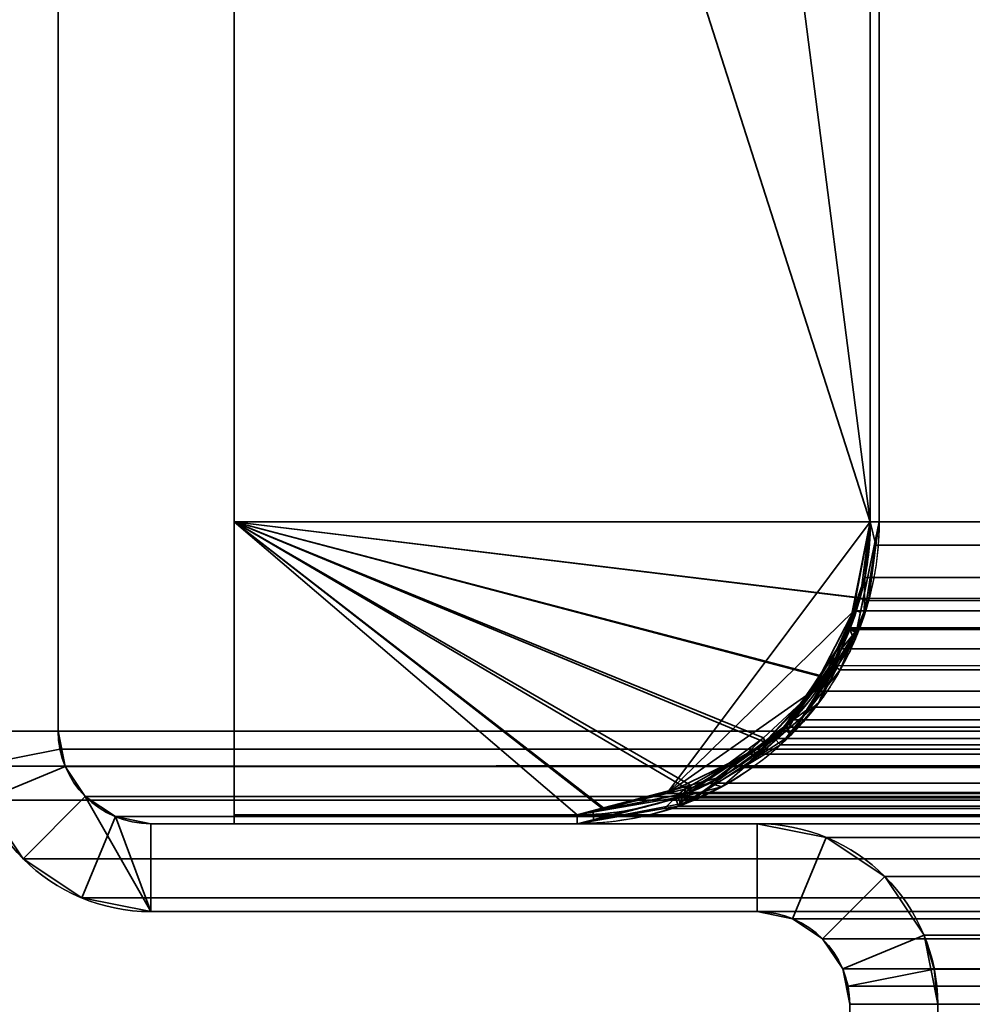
# Model space of a CAD drawing. Header units: millimetres. Extents: x -508 to 6708, y -115 to 193.
# Tile 467 of 656: x 1136 to 1153, y 47 to 64. Entities that reach past the tile are written whole.
import ezdxf

# ---------------------------------------------------------------- set-up
doc = ezdxf.new("R2010")
doc.units = ezdxf.units.MM
doc.layers.add('151', color=7, linetype='Continuous', true_color=0xffffff)

# ---------------------------------------------------------------- blocks, each defined once
blk = doc.blocks.new('UG_SURFACE_002')
at = {"layer": '151', "color": 252, "linetype": 'Continuous', "lineweight": 35}
for points in [[(2057.5, -10, 2215.25), (2057.5, 174.4, 2215.25), (942.5, 174.4, 2215.25), (942.5, -10, 2215.25)], [(1092.5, -10, 2065.25), (1092.5, 174.4, 2065.25), (1907.5, 174.4, 2065.25), (1907.5, -10, 2065.25)]]:
    blk.add_3dface(points, dxfattribs=at)
blk = doc.blocks.new('UG_SURFACE_146')
at = {"layer": '151', "color": 252, "linetype": 'Continuous', "lineweight": 35}
for points in [[(1135.5, 76.92, 2021.75), (1135.5, 51.58, 2021.75), (1137, 51.58, 2020.25), (1137, 76.92, 2020.25)], [(1137, 76.92, -7.75), (1137, 51.58, -7.75), (1135.5, 51.58, -7.75), (1135.5, 76.92, -7.75)], [(1137, 51.58, 2020.25), (1137, 51.58, -7.75), (1137, 76.92, -7.75), (1137, 76.92, 2020.25)], [(1135.5, 51.58, 2021.75), (1135.559, 50.979, 2021.691), (1137.03, 51.272, 2020.22), (1137, 51.58, 2020.25)], [(1137, 51.58, -7.75), (1137.12, 50.975, -7.75), (1135.734, 50.401, -7.75), (1135.5, 51.58, -7.75)], [(1137, 51.58, -7.75), (1137.03, 51.272, 2020.22), (1137.12, 50.975, 2020.13)], [(1137, 51.58, -7.75), (1137, 51.58, 2020.25), (1137.03, 51.272, 2020.22)], [(1137.12, 50.975, 2020.13), (1137.12, 50.975, -7.75), (1137, 51.58, -7.75)], [(1135.559, 50.979, 2021.691), (1135.734, 50.401, 2021.516), (1137.12, 50.975, 2020.13), (1137.03, 51.272, 2020.22)], [(1135.734, 50.401, 2021.516), (1136.402, 49.402, 2020.848), (1137.463, 50.463, 2019.787), (1137.12, 50.975, 2020.13)], [(1136.402, 49.402, -7.75), (1135.734, 50.401, -7.75), (1137.12, 50.975, -7.75), (1137.463, 50.463, -7.75)], [(1137.463, 50.463, 2019.787), (1137.463, 50.463, -7.75), (1137.12, 50.975, -7.75), (1137.12, 50.975, 2020.13)], [(1135.734, 50.401, 2021.516), (1135.734, 50.401, -7.75), (1136.402, 49.402, -7.75), (1136.402, 49.402, 2020.848)], [(1137.975, 50.12, 2019.275), (1137.463, 50.463, 2019.787), (1136.402, 49.402, 2020.848), (1137.401, 48.734, 2019.849)], [(1137.463, 50.463, -7.75), (1137.975, 50.12, -7.75), (1137.401, 48.734, -7.75), (1136.402, 49.402, -7.75)], [(1137.975, 50.12, 2019.275), (1137.975, 50.12, -7.75), (1137.463, 50.463, -7.75), (1137.463, 50.463, 2019.787)], [(1138.58, 50, 2018.67), (1137.975, 50.12, 2019.275), (1137.401, 48.734, 2019.849), (1138.58, 48.5, 2018.67)], [(1138.58, 48.5, -7.75), (1137.401, 48.734, -7.75), (1137.975, 50.12, -7.75), (1138.58, 50, -7.75)], [(1138.58, 50, 2018.67), (1138.58, 50, -7.75), (1137.975, 50.12, -7.75), (1137.975, 50.12, 2019.275)], [(1148.92, 50, 2008.33), (1148.92, 50, -7.75), (1138.58, 50, -7.75), (1138.58, 50, 2018.67)], [(1138.58, 48.5, 2018.67), (1148.92, 48.5, 2008.33), (1148.92, 50, 2008.33), (1138.58, 50, 2018.67)], [(1148.92, 48.5, -7.75), (1138.58, 48.5, -7.75), (1138.58, 50, -7.75), (1148.92, 50, -7.75)], [(1150.099, 49.766, 2007.151), (1150.099, 49.766, -7.75), (1148.92, 50, -7.75), (1148.92, 50, 2008.33)], [(1148.92, 48.5, 2008.33), (1149.525, 48.38, 2007.725), (1150.099, 49.766, 2007.151), (1148.92, 50, 2008.33)], [(1148.92, 50, -7.75), (1150.099, 49.766, -7.75), (1149.525, 48.38, -7.75), (1148.92, 48.5, -7.75)], [(1149.525, 48.38, 2007.725), (1150.037, 48.037, 2007.213), (1151.098, 49.098, 2006.152), (1150.099, 49.766, 2007.151)], [(1150.037, 48.037, -7.75), (1149.525, 48.38, -7.75), (1150.099, 49.766, -7.75), (1151.098, 49.098, -7.75)], [(1151.098, 49.098, 2006.152), (1151.098, 49.098, -7.75), (1150.099, 49.766, -7.75), (1150.099, 49.766, 2007.151)], [(1136.402, 49.402, 2020.848), (1136.402, 49.402, -7.75), (1137.401, 48.734, -7.75), (1137.401, 48.734, 2019.849)], [(1151.766, 48.099, 2005.484), (1151.098, 49.098, 2006.152), (1150.037, 48.037, 2007.213), (1150.38, 47.525, 2006.87)], [(1151.098, 49.098, -7.75), (1151.766, 48.099, -7.75), (1150.38, 47.525, -7.75), (1150.037, 48.037, -7.75)], [(1151.766, 48.099, 2005.484), (1151.766, 48.099, -7.75), (1151.098, 49.098, -7.75), (1151.098, 49.098, 2006.152)], [(1137.401, 48.734, 2019.849), (1137.401, 48.734, -7.75), (1138.58, 48.5, -7.75), (1138.58, 48.5, 2018.67)], [(1148.92, 48.5, 2008.33), (1138.58, 48.5, 2018.67), (1138.58, 48.5, -7.75), (1148.92, 48.5, -7.75)], [(1148.92, 48.5, 2008.33), (1148.92, 48.5, -7.75), (1149.525, 48.38, -7.75), (1149.525, 48.38, 2007.725)], [(1149.525, 48.38, 2007.725), (1149.525, 48.38, -7.75), (1150.037, 48.037, -7.75), (1150.037, 48.037, 2007.213)], [(1150.037, 48.037, 2007.213), (1150.037, 48.037, -7.75), (1150.38, 47.525, -7.75), (1150.38, 47.525, 2006.87)], [(1151.941, 47.521, 2005.309), (1151.766, 48.099, 2005.484), (1150.38, 47.525, 2006.87), (1150.47, 47.228, 2006.78)], [(1150.5, 46.92, -7.75), (1150.38, 47.525, -7.75), (1151.766, 48.099, -7.75), (1152, 46.92, -7.75)], [(1151.766, 48.099, -7.75), (1151.766, 48.099, 2005.484), (1151.941, 47.521, 2005.309)], [(1151.941, 47.521, 2005.309), (1152, 46.92, -7.75), (1151.766, 48.099, -7.75)], [(1150.38, 47.525, -7.75), (1150.5, 46.92, -7.75), (1150.5, 46.92, 2006.75)], [(1150.5, 46.92, 2006.75), (1150.47, 47.228, 2006.78), (1150.38, 47.525, -7.75)], [(1150.47, 47.228, 2006.78), (1150.38, 47.525, 2006.87), (1150.38, 47.525, -7.75)], [(1152, 46.92, 2005.25), (1151.941, 47.521, 2005.309), (1150.47, 47.228, 2006.78), (1150.5, 46.92, 2006.75)], [(1151.941, 47.521, 2005.309), (1152, 46.92, 2005.25), (1152, 46.92, -7.75)], [(1150.5, 6.25, 2006.75), (1150.5, 46.92, 2006.75), (1150.5, 46.92, -7.75), (1150.5, 6.25, -7.75)], [(1150.5, 46.92, 2006.75), (1150.5, 6.25, 2006.75), (1152, 6.25, 2005.25), (1152, 46.92, 2005.25)], [(1152, 46.92, -7.75), (1152, 6.25, -7.75), (1150.5, 6.25, -7.75), (1150.5, 46.92, -7.75)], [(1152, 6.25, 2005.25), (1152, 6.25, -7.75), (1152, 46.92, -7.75), (1152, 46.92, 2005.25)]]:
    blk.add_3dface(points, dxfattribs=at)
blk = doc.blocks.new('UG_SURFACE_147')
at = {"layer": '151', "color": 252, "linetype": 'Continuous', "lineweight": 35}
for points in [[(1135.5, 76.92, 2021.75), (1135.5, 51.58, 2021.75), (1137, 51.58, 2020.25), (1137, 76.92, 2020.25)], [(1137, 76.92, -7.75), (1137, 51.58, -7.75), (1135.5, 51.58, -7.75), (1135.5, 76.92, -7.75)], [(1137, 51.58, 2020.25), (1137, 51.58, -7.75), (1137, 76.92, -7.75), (1137, 76.92, 2020.25)], [(1135.5, 51.58, 2021.75), (1135.559, 50.979, 2021.691), (1137.03, 51.272, 2020.22), (1137, 51.58, 2020.25)], [(1137, 51.58, -7.75), (1137.12, 50.975, -7.75), (1135.734, 50.401, -7.75), (1135.5, 51.58, -7.75)], [(1137, 51.58, -7.75), (1137.03, 51.272, 2020.22), (1137.12, 50.975, 2020.13)], [(1137, 51.58, -7.75), (1137, 51.58, 2020.25), (1137.03, 51.272, 2020.22)], [(1137.12, 50.975, 2020.13), (1137.12, 50.975, -7.75), (1137, 51.58, -7.75)], [(1135.559, 50.979, 2021.691), (1135.734, 50.401, 2021.516), (1137.12, 50.975, 2020.13), (1137.03, 51.272, 2020.22)], [(1135.734, 50.401, 2021.516), (1136.402, 49.402, 2020.848), (1137.463, 50.463, 2019.787), (1137.12, 50.975, 2020.13)], [(1136.402, 49.402, -7.75), (1135.734, 50.401, -7.75), (1137.12, 50.975, -7.75), (1137.463, 50.463, -7.75)], [(1137.463, 50.463, 2019.787), (1137.463, 50.463, -7.75), (1137.12, 50.975, -7.75), (1137.12, 50.975, 2020.13)], [(1135.734, 50.401, 2021.516), (1135.734, 50.401, -7.75), (1136.402, 49.402, -7.75), (1136.402, 49.402, 2020.848)], [(1137.975, 50.12, 2019.275), (1137.463, 50.463, 2019.787), (1136.402, 49.402, 2020.848), (1137.401, 48.734, 2019.849)], [(1137.463, 50.463, -7.75), (1137.975, 50.12, -7.75), (1137.401, 48.734, -7.75), (1136.402, 49.402, -7.75)], [(1137.975, 50.12, 2019.275), (1137.975, 50.12, -7.75), (1137.463, 50.463, -7.75), (1137.463, 50.463, 2019.787)], [(1138.58, 50, 2018.67), (1137.975, 50.12, 2019.275), (1137.401, 48.734, 2019.849), (1138.58, 48.5, 2018.67)], [(1138.58, 48.5, -7.75), (1137.401, 48.734, -7.75), (1137.975, 50.12, -7.75), (1138.58, 50, -7.75)], [(1138.58, 50, 2018.67), (1138.58, 50, -7.75), (1137.975, 50.12, -7.75), (1137.975, 50.12, 2019.275)], [(1148.92, 50, 2008.33), (1148.92, 50, -7.75), (1138.58, 50, -7.75), (1138.58, 50, 2018.67)], [(1138.58, 48.5, 2018.67), (1148.92, 48.5, 2008.33), (1148.92, 50, 2008.33), (1138.58, 50, 2018.67)], [(1148.92, 48.5, -7.75), (1138.58, 48.5, -7.75), (1138.58, 50, -7.75), (1148.92, 50, -7.75)], [(1150.099, 49.766, 2007.151), (1150.099, 49.766, -7.75), (1148.92, 50, -7.75), (1148.92, 50, 2008.33)], [(1148.92, 48.5, 2008.33), (1149.525, 48.38, 2007.725), (1150.099, 49.766, 2007.151), (1148.92, 50, 2008.33)], [(1148.92, 50, -7.75), (1150.099, 49.766, -7.75), (1149.525, 48.38, -7.75), (1148.92, 48.5, -7.75)], [(1149.525, 48.38, 2007.725), (1150.037, 48.037, 2007.213), (1151.098, 49.098, 2006.152), (1150.099, 49.766, 2007.151)], [(1150.037, 48.037, -7.75), (1149.525, 48.38, -7.75), (1150.099, 49.766, -7.75), (1151.098, 49.098, -7.75)], [(1151.098, 49.098, 2006.152), (1151.098, 49.098, -7.75), (1150.099, 49.766, -7.75), (1150.099, 49.766, 2007.151)], [(1136.402, 49.402, 2020.848), (1136.402, 49.402, -7.75), (1137.401, 48.734, -7.75), (1137.401, 48.734, 2019.849)], [(1151.766, 48.099, 2005.484), (1151.098, 49.098, 2006.152), (1150.037, 48.037, 2007.213), (1150.38, 47.525, 2006.87)], [(1151.098, 49.098, -7.75), (1151.766, 48.099, -7.75), (1150.38, 47.525, -7.75), (1150.037, 48.037, -7.75)], [(1151.766, 48.099, 2005.484), (1151.766, 48.099, -7.75), (1151.098, 49.098, -7.75), (1151.098, 49.098, 2006.152)], [(1137.401, 48.734, 2019.849), (1137.401, 48.734, -7.75), (1138.58, 48.5, -7.75), (1138.58, 48.5, 2018.67)], [(1148.92, 48.5, 2008.33), (1138.58, 48.5, 2018.67), (1138.58, 48.5, -7.75), (1148.92, 48.5, -7.75)], [(1148.92, 48.5, 2008.33), (1148.92, 48.5, -7.75), (1149.525, 48.38, -7.75), (1149.525, 48.38, 2007.725)], [(1149.525, 48.38, 2007.725), (1149.525, 48.38, -7.75), (1150.037, 48.037, -7.75), (1150.037, 48.037, 2007.213)], [(1150.037, 48.037, 2007.213), (1150.037, 48.037, -7.75), (1150.38, 47.525, -7.75), (1150.38, 47.525, 2006.87)], [(1151.941, 47.521, 2005.309), (1151.766, 48.099, 2005.484), (1150.38, 47.525, 2006.87), (1150.47, 47.228, 2006.78)], [(1150.5, 46.92, -7.75), (1150.38, 47.525, -7.75), (1151.766, 48.099, -7.75), (1152, 46.92, -7.75)], [(1151.766, 48.099, -7.75), (1151.766, 48.099, 2005.484), (1151.941, 47.521, 2005.309)], [(1151.941, 47.521, 2005.309), (1152, 46.92, -7.75), (1151.766, 48.099, -7.75)], [(1150.38, 47.525, -7.75), (1150.5, 46.92, -7.75), (1150.5, 46.92, 2006.75)], [(1150.5, 46.92, 2006.75), (1150.47, 47.228, 2006.78), (1150.38, 47.525, -7.75)], [(1150.47, 47.228, 2006.78), (1150.38, 47.525, 2006.87), (1150.38, 47.525, -7.75)], [(1152, 46.92, 2005.25), (1151.941, 47.521, 2005.309), (1150.47, 47.228, 2006.78), (1150.5, 46.92, 2006.75)], [(1151.941, 47.521, 2005.309), (1152, 46.92, 2005.25), (1152, 46.92, -7.75)], [(1150.5, 6.25, 2006.75), (1150.5, 46.92, 2006.75), (1150.5, 46.92, -7.75), (1150.5, 6.25, -7.75)], [(1150.5, 46.92, 2006.75), (1150.5, 6.25, 2006.75), (1152, 6.25, 2005.25), (1152, 46.92, 2005.25)], [(1152, 46.92, -7.75), (1152, 6.25, -7.75), (1150.5, 6.25, -7.75), (1150.5, 46.92, -7.75)], [(1152, 6.25, 2005.25), (1152, 6.25, -7.75), (1152, 46.92, -7.75), (1152, 46.92, 2005.25)]]:
    blk.add_3dface(points, dxfattribs=at)
blk = doc.blocks.new('UG_SURFACE_148')
at = {"layer": '151', "color": 252, "linetype": 'Continuous', "lineweight": 35}
for points in [[(1135.5, 51.58, 2021.75), (1864.5, 51.58, 2021.75), (1864.5, 76.92, 2021.75), (1135.5, 76.92, 2021.75)], [(1135.5, 51.58, 2021.75), (1135.5, 76.92, 2021.75), (1137, 76.92, 2020.25), (1137, 51.58, 2020.25)], [(1137, 51.58, 2020.25), (1137, 76.92, 2020.25), (1863, 76.92, 2020.25), (1863, 51.58, 2020.25)], [(1864.5, 51.58, 2021.75), (1135.5, 51.58, 2021.75), (1135.559, 50.979, 2021.691)], [(1137, 51.58, 2020.25), (1137.03, 51.272, 2020.22), (1135.559, 50.979, 2021.691), (1135.5, 51.58, 2021.75)], [(1864.441, 50.979, 2021.691), (1864.5, 51.58, 2021.75), (1135.559, 50.979, 2021.691)], [(1137.03, 51.272, 2020.22), (1137, 51.58, 2020.25), (1863, 51.58, 2020.25)], [(1137.03, 51.272, 2020.22), (1863, 51.58, 2020.25), (1862.97, 51.272, 2020.22)], [(1137.03, 51.272, 2020.22), (1137.12, 50.975, 2020.13), (1135.734, 50.401, 2021.516), (1135.559, 50.979, 2021.691)], [(1862.97, 51.272, 2020.22), (1862.88, 50.975, 2020.13), (1137.12, 50.975, 2020.13), (1137.03, 51.272, 2020.22)], [(1135.559, 50.979, 2021.691), (1135.734, 50.401, 2021.516), (1864.266, 50.401, 2021.516), (1864.441, 50.979, 2021.691)], [(1136.402, 49.402, 2020.848), (1135.734, 50.401, 2021.516), (1137.12, 50.975, 2020.13), (1137.463, 50.463, 2019.787)], [(1862.537, 50.463, 2019.787), (1137.463, 50.463, 2019.787), (1137.12, 50.975, 2020.13), (1862.88, 50.975, 2020.13)], [(1864.266, 50.401, 2021.516), (1135.734, 50.401, 2021.516), (1136.402, 49.402, 2020.848), (1863.598, 49.402, 2020.848)], [(1137.463, 50.463, 2019.787), (1138.58, 48.5, 2018.67), (1137.401, 48.734, 2019.849), (1136.402, 49.402, 2020.848)], [(1862.025, 50.12, 2019.275), (1137.975, 50.12, 2019.275), (1137.463, 50.463, 2019.787), (1862.537, 50.463, 2019.787)], [(1138.58, 48.5, 2018.67), (1137.463, 50.463, 2019.787), (1137.975, 50.12, 2019.275)], [(1861.42, 50, 2018.67), (1138.58, 50, 2018.67), (1137.975, 50.12, 2019.275), (1862.025, 50.12, 2019.275)], [(1138.58, 48.5, 2018.67), (1137.975, 50.12, 2019.275), (1138.58, 50, 2018.67)], [(1148.92, 50, 2008.33), (1138.58, 50, 2018.67), (1861.42, 50, 2018.67), (1851.08, 50, 2008.33)], [(1138.58, 50, 2018.67), (1148.92, 50, 2008.33), (1148.92, 48.5, 2008.33), (1138.58, 48.5, 2018.67)], [(1849.901, 49.766, 2007.151), (1150.099, 49.766, 2007.151), (1148.92, 50, 2008.33), (1851.08, 50, 2008.33)], [(1148.92, 50, 2008.33), (1150.099, 49.766, 2007.151), (1149.525, 48.38, 2007.725), (1148.92, 48.5, 2008.33)], [(1150.099, 49.766, 2007.151), (1151.098, 49.098, 2006.152), (1150.037, 48.037, 2007.213), (1149.525, 48.38, 2007.725)], [(1848.902, 49.098, 2006.152), (1151.098, 49.098, 2006.152), (1150.099, 49.766, 2007.151), (1849.901, 49.766, 2007.151)], [(1863.598, 49.402, 2020.848), (1136.402, 49.402, 2020.848), (1137.401, 48.734, 2019.849), (1862.599, 48.734, 2019.849)], [(1150.38, 47.525, 2006.87), (1150.037, 48.037, 2007.213), (1151.098, 49.098, 2006.152), (1151.766, 48.099, 2005.484)], [(1848.234, 48.099, 2005.484), (1151.766, 48.099, 2005.484), (1151.098, 49.098, 2006.152), (1848.902, 49.098, 2006.152)], [(1862.599, 48.734, 2019.849), (1137.401, 48.734, 2019.849), (1138.58, 48.5, 2018.67), (1861.42, 48.5, 2018.67)], [(1148.92, 48.5, 2008.33), (1851.08, 48.5, 2008.33), (1861.42, 48.5, 2018.67), (1138.58, 48.5, 2018.67)], [(1851.08, 48.5, 2008.33), (1148.92, 48.5, 2008.33), (1149.525, 48.38, 2007.725), (1850.475, 48.38, 2007.725)], [(1850.475, 48.38, 2007.725), (1149.525, 48.38, 2007.725), (1150.037, 48.037, 2007.213), (1849.963, 48.037, 2007.213)], [(1849.963, 48.037, 2007.213), (1150.037, 48.037, 2007.213), (1150.38, 47.525, 2006.87), (1849.62, 47.525, 2006.87)], [(1150.47, 47.228, 2006.78), (1150.38, 47.525, 2006.87), (1151.766, 48.099, 2005.484), (1151.941, 47.521, 2005.309)], [(1151.941, 47.521, 2005.309), (1151.766, 48.099, 2005.484), (1848.234, 48.099, 2005.484)], [(1151.941, 47.521, 2005.309), (1848.234, 48.099, 2005.484), (1848.059, 47.521, 2005.309)], [(1849.53, 47.228, 2006.78), (1150.38, 47.525, 2006.87), (1150.47, 47.228, 2006.78)], [(1849.53, 47.228, 2006.78), (1849.62, 47.525, 2006.87), (1150.38, 47.525, 2006.87)], [(1150.5, 46.92, 2006.75), (1150.47, 47.228, 2006.78), (1151.941, 47.521, 2005.309), (1152, 46.92, 2005.25)], [(1848.059, 47.521, 2005.309), (1152, 46.92, 2005.25), (1151.941, 47.521, 2005.309)], [(1848.059, 47.521, 2005.309), (1848, 46.92, 2005.25), (1152, 46.92, 2005.25)], [(1150.47, 47.228, 2006.78), (1849.5, 46.92, 2006.75), (1849.53, 47.228, 2006.78)], [(1150.47, 47.228, 2006.78), (1150.5, 46.92, 2006.75), (1849.5, 46.92, 2006.75)], [(1150.5, 6.25, 2006.75), (1849.5, 6.25, 2006.75), (1849.5, 46.92, 2006.75), (1150.5, 46.92, 2006.75)], [(1152, 46.92, 2005.25), (1152, 6.25, 2005.25), (1150.5, 6.25, 2006.75), (1150.5, 46.92, 2006.75)], [(1152, 6.25, 2005.25), (1152, 46.92, 2005.25), (1848, 46.92, 2005.25), (1848, 6.25, 2005.25)]]:
    blk.add_3dface(points, dxfattribs=at)
blk = doc.blocks.new('UG_SURFACE_159')
at = {"layer": '151', "color": 41, "linetype": 'Continuous', "lineweight": 35}
for points in [[(1139, 147.3, -4.75), (1139, 173.15, -4.75), (1150.85, 173.15, -4.75), (1150.85, 55.15, -4.75)], [(1140, 89, 2017.25), (1140, 55.15, 2017.25), (1150.85, 55.15, 2006.4), (1150.85, 173.15, 2006.4)], [(1150.85, 173.15, 2006.4), (1150.85, 55.15, 2006.4), (1150.85, 55.15, -4.75), (1150.85, 173.15, -4.75)], [(1140, 89, -4.75), (1139, 147.3, -4.75), (1150.85, 55.15, -4.75)], [(1140, 55.15, 2017.25), (1140, 89, 2017.25), (1140, 89, -4.75), (1140, 55.15, -4.75)], [(1150.85, 55.15, -4.75), (1140, 55.15, -4.75), (1140, 89, -4.75)], [(1140, 55.15, 2017.25), (1140, 55.15, -4.75), (1150.85, 55.15, -4.75), (1150.85, 55.15, 2006.4)]]:
    blk.add_3dface(points, dxfattribs=at)
blk = doc.blocks.new('UG_SURFACE_162')
at = {"layer": '151', "color": 7, "linetype": 'Continuous', "lineweight": 35}
for points in [[(1151, 173.15, -4.75), (1151, 55.15, -4.75), (1150.85, 55.15, -4.75), (1150.85, 173.15, -4.75)], [(1150.85, 55.15, 2006.4), (1150.85, 173.15, 2006.4), (1150.85, 173.15, -4.75), (1150.85, 55.15, -4.75)], [(1151, 55.15, 2006.25), (1151, 173.15, 2006.25), (1150.85, 173.15, 2006.4), (1150.85, 55.15, 2006.4)], [(1151, 55.15, -4.75), (1151, 173.15, -4.75), (1151, 173.15, 2006.25), (1151, 55.15, 2006.25)], [(1151, 55.15, -4.75), (1150.68, 53.607, -4.75), (1150.563, 53.646, -4.75), (1150.85, 55.15, -4.75)], [(1150.759, 54.198, 2006.491), (1150.85, 55.15, -4.75), (1150.563, 53.646, -4.75)], [(1150.608, 53.261, -4.75), (1150.68, 53.607, -4.75), (1151, 55.15, 2006.25)], [(1151, 55.15, 2006.25), (1150.745, 53.55, 2006.505), (1150.608, 53.261, -4.75)], [(1150.68, 53.607, -4.75), (1151, 55.15, -4.75), (1151, 55.15, 2006.25)], [(1150.85, 55.15, 2006.4), (1150.759, 54.198, 2006.491), (1150.745, 53.55, 2006.505), (1151, 55.15, 2006.25)], [(1150.759, 54.198, 2006.491), (1150.85, 55.15, 2006.4), (1150.85, 55.15, -4.75)], [(1150.608, 53.286, 2006.642), (1150.745, 53.55, 2006.505), (1150.759, 54.198, 2006.491), (1150.471, 53.329, 2006.779)], [(1150.563, 53.646, -4.75), (1150.471, 53.329, 2006.779), (1150.759, 54.198, 2006.491)], [(1150.563, 53.646, -4.75), (1150.499, 53.31, -4.75), (1150.471, 53.329, 2006.779)], [(1150.499, 53.31, -4.75), (1150.563, 53.646, -4.75), (1150.68, 53.607, -4.75), (1150.608, 53.261, -4.75)], [(1150.745, 53.55, 2006.505), (1150.608, 53.286, 2006.642), (1150.608, 53.261, -4.75)], [(1149.492, 51.508, -4.75), (1149.976, 52.228, -4.75), (1150.608, 53.286, 2006.642)], [(1150.608, 53.286, 2006.642), (1149.974, 52.065, 2007.277), (1149.492, 51.508, -4.75)], [(1149.534, 51.769, 2007.716), (1150.499, 53.31, -4.75), (1149.847, 52.317, -4.75)], [(1149.534, 51.769, 2007.716), (1150.357, 52.984, 2006.893), (1150.499, 53.31, -4.75)], [(1150.58, 53.125, -4.75), (1149.976, 52.228, -4.75), (1149.847, 52.317, -4.75), (1150.499, 53.31, -4.75)], [(1149.974, 52.065, 2007.277), (1150.608, 53.286, 2006.642), (1150.357, 52.984, 2006.893)], [(1149.976, 52.228, -4.75), (1150.58, 53.125, -4.75), (1150.608, 53.286, 2006.642)], [(1150.471, 53.329, 2006.779), (1150.357, 52.984, 2006.893), (1150.608, 53.286, 2006.642)], [(1150.357, 52.984, 2006.893), (1150.471, 53.329, 2006.779), (1150.499, 53.31, -4.75)], [(1150.499, 53.31, -4.75), (1150.608, 53.261, -4.75), (1150.58, 53.125, -4.75)], [(1150.58, 53.125, -4.75), (1150.608, 53.261, -4.75), (1150.608, 53.286, 2006.642)], [(1150.357, 52.984, 2006.893), (1149.534, 51.769, 2007.716), (1149.448, 51.609, 2007.802), (1149.974, 52.065, 2007.277)], [(1149.847, 52.317, -4.75), (1149.373, 51.647, 2007.877), (1149.534, 51.769, 2007.716)], [(1149.847, 52.317, -4.75), (1149.386, 51.614, -4.75), (1149.373, 51.647, 2007.877)], [(1149.386, 51.614, -4.75), (1149.847, 52.317, -4.75), (1149.976, 52.228, -4.75), (1149.492, 51.508, -4.75)], [(1149.974, 52.065, 2007.277), (1149.448, 51.609, 2007.802), (1149.492, 51.508, -4.75)], [(1149.448, 51.609, 2007.802), (1149.534, 51.769, 2007.716), (1149.373, 51.647, 2007.877)], [(1147.742, 50.368, -4.75), (1148.932, 51.143, -4.75), (1149.448, 51.609, 2007.802)], [(1149.448, 51.609, 2007.802), (1148.32, 50.631, 2008.93), (1147.742, 50.368, -4.75)], [(1149.373, 51.647, 2007.877), (1148.116, 50.693, 2009.134), (1148.32, 50.631, 2008.93), (1149.448, 51.609, 2007.802)], [(1148.116, 50.693, 2009.134), (1149.373, 51.647, 2007.877), (1149.386, 51.614, -4.75)], [(1148.116, 50.693, 2009.134), (1149.386, 51.614, -4.75), (1148.844, 51.256, -4.75)], [(1149.492, 51.508, -4.75), (1148.932, 51.143, -4.75), (1148.844, 51.256, -4.75), (1149.386, 51.614, -4.75)], [(1148.932, 51.143, -4.75), (1149.492, 51.508, -4.75), (1149.448, 51.609, 2007.802)], [(1148.844, 51.256, -4.75), (1147.68, 50.589, 2009.57), (1148.116, 50.693, 2009.134)], [(1148.844, 51.256, -4.75), (1147.728, 50.516, -4.75), (1147.68, 50.589, 2009.57)], [(1147.728, 50.516, -4.75), (1148.844, 51.256, -4.75), (1148.932, 51.143, -4.75), (1147.742, 50.368, -4.75)], [(1147.68, 50.589, 2009.57), (1145.85, 50.15, 2011.4), (1145.85, 50, 2011.4), (1147.73, 50.48, 2009.52)], [(1147.561, 50.484, -4.75), (1145.85, 50.15, 2011.4), (1147.68, 50.589, 2009.57)], [(1147.68, 50.589, 2009.57), (1147.689, 50.508, -4.75), (1147.561, 50.484, -4.75)], [(1147.73, 50.48, 2009.52), (1148.32, 50.631, 2008.93), (1148.116, 50.693, 2009.134), (1147.68, 50.589, 2009.57)], [(1147.728, 50.516, -4.75), (1147.689, 50.508, -4.75), (1147.68, 50.589, 2009.57)], [(1148.32, 50.631, 2008.93), (1147.73, 50.48, 2009.52), (1147.742, 50.368, -4.75)], [(1145.85, 50.15, 2011.4), (1147.561, 50.484, -4.75), (1146.122, 50.203, -4.75)], [(1145.85, 50, -4.75), (1146.131, 50.054, -4.75), (1147.73, 50.48, 2009.52)], [(1147.73, 50.48, 2009.52), (1145.85, 50, 2011.4), (1145.85, 50, -4.75)], [(1147.614, 50.338, -4.75), (1146.131, 50.054, -4.75), (1146.122, 50.203, -4.75), (1147.561, 50.484, -4.75)], [(1146.131, 50.054, -4.75), (1147.614, 50.338, -4.75), (1147.73, 50.48, 2009.52)], [(1147.731, 50.361, -4.75), (1147.614, 50.338, -4.75), (1147.561, 50.484, -4.75), (1147.689, 50.508, -4.75)], [(1147.73, 50.48, 2009.52), (1147.614, 50.338, -4.75), (1147.731, 50.361, -4.75)], [(1147.689, 50.508, -4.75), (1147.728, 50.516, -4.75), (1147.742, 50.368, -4.75), (1147.731, 50.361, -4.75)], [(1147.731, 50.361, -4.75), (1147.742, 50.368, -4.75), (1147.73, 50.48, 2009.52)], [(1146.131, 50.054, -4.75), (1145.85, 50, -4.75), (1145.85, 50.15, -4.75), (1146.122, 50.203, -4.75)], [(1146.122, 50.203, -4.75), (1145.85, 50.15, -4.75), (1145.85, 50.15, 2011.4)], [(1145.85, 50.15, 2011.4), (1140, 50.15, 2017.25), (1140, 50, 2017.25), (1145.85, 50, 2011.4)], [(1140, 50.15, -4.75), (1145.85, 50.15, -4.75), (1145.85, 50, -4.75), (1140, 50, -4.75)], [(1140, 50.15, -4.75), (1140, 50, -4.75), (1140, 50, 2017.25), (1140, 50.15, 2017.25)], [(1145.85, 50.15, 2011.4), (1145.85, 50.15, -4.75), (1140, 50.15, -4.75), (1140, 50.15, 2017.25)], [(1145.85, 50, 2011.4), (1140, 50, 2017.25), (1140, 50, -4.75), (1145.85, 50, -4.75)]]:
    blk.add_3dface(points, dxfattribs=at)
blk = doc.blocks.new('UG_SURFACE_163')
at = {"layer": '151', "color": 14, "linetype": 'Continuous', "lineweight": 35}
for points in [[(1140, 55.15, -4.75), (1149.051, 51.391, -4.75), (1147.796, 50.552, -4.75)], [(1140, 55.15, -4.75), (1150.594, 53.861, -4.75), (1150.469, 53.237, -4.75), (1149.997, 52.529, -4.75)], [(1147.796, 50.552, -4.75), (1147.763, 50.531, -4.75), (1146.301, 50.24, -4.75), (1140, 55.15, -4.75)], [(1140, 55.15, -4.75), (1150.85, 55.15, -4.75), (1150.594, 53.861, -4.75)], [(1149.997, 52.529, -4.75), (1149.386, 51.614, -4.75), (1149.051, 51.391, -4.75), (1140, 55.15, -4.75)], [(1146.301, 50.24, -4.75), (1145.85, 50.15, -4.75), (1140, 50.15, -4.75), (1140, 55.15, -4.75)], [(1140, 50.15, 2017.25), (1140, 55.15, 2017.25), (1140, 55.15, -4.75), (1140, 50.15, -4.75)], [(1150.85, 55.15, 2006.4), (1150.85, 55.15, -4.75), (1140, 55.15, -4.75), (1140, 55.15, 2017.25)], [(1140, 55.15, 2017.25), (1146.301, 50.269, 2010.949), (1147.785, 50.659, 2009.465)], [(1147.785, 50.659, 2009.465), (1148.311, 50.797, 2008.939), (1149.029, 51.464, 2008.221), (1140, 55.15, 2017.25)], [(1149.029, 51.464, 2008.221), (1150.007, 52.372, 2007.242), (1150.061, 52.49, 2007.189), (1140, 55.15, 2017.25)], [(1140, 55.15, 2017.25), (1140, 50.15, 2017.25), (1145.85, 50.15, 2011.4), (1146.301, 50.269, 2010.949)], [(1150.061, 52.49, 2007.189), (1150.676, 53.845, 2006.573), (1140, 55.15, 2017.25)], [(1150.676, 53.845, 2006.573), (1150.677, 53.846, 2006.573), (1150.85, 55.15, 2006.4), (1140, 55.15, 2017.25)], [(1150.594, 53.861, -4.75), (1150.85, 55.15, -4.75), (1150.85, 55.15, 2006.4)], [(1150.85, 55.15, 2006.4), (1150.677, 53.846, 2006.573), (1150.594, 53.861, -4.75)], [(1149.997, 52.529, -4.75), (1150.469, 53.237, -4.75), (1150.676, 53.845, 2006.573)], [(1150.676, 53.845, 2006.573), (1150.061, 52.49, 2007.189), (1149.997, 52.529, -4.75)], [(1150.469, 53.237, -4.75), (1150.594, 53.861, -4.75), (1150.676, 53.845, 2006.573)], [(1150.677, 53.846, 2006.573), (1150.676, 53.845, 2006.573), (1150.594, 53.861, -4.75)], [(1149.051, 51.391, -4.75), (1149.386, 51.614, -4.75), (1150.061, 52.49, 2007.189)], [(1150.061, 52.49, 2007.189), (1150.007, 52.372, 2007.242), (1149.051, 51.391, -4.75)], [(1149.386, 51.614, -4.75), (1149.997, 52.529, -4.75), (1150.061, 52.49, 2007.189)], [(1150.007, 52.372, 2007.242), (1149.029, 51.464, 2008.221), (1149.051, 51.391, -4.75)], [(1147.796, 50.552, -4.75), (1149.051, 51.391, -4.75), (1149.029, 51.464, 2008.221)], [(1149.029, 51.464, 2008.221), (1148.311, 50.797, 2008.939), (1147.796, 50.552, -4.75)], [(1148.311, 50.797, 2008.939), (1147.785, 50.659, 2009.465), (1147.796, 50.552, -4.75)], [(1146.301, 50.24, -4.75), (1147.763, 50.531, -4.75), (1147.785, 50.659, 2009.465)], [(1147.785, 50.659, 2009.465), (1146.301, 50.269, 2010.949), (1146.301, 50.24, -4.75)], [(1147.763, 50.531, -4.75), (1147.796, 50.552, -4.75), (1147.785, 50.659, 2009.465)], [(1145.85, 50.15, -4.75), (1146.301, 50.24, -4.75), (1146.301, 50.269, 2010.949)], [(1146.301, 50.269, 2010.949), (1145.85, 50.15, 2011.4), (1145.85, 50.15, -4.75)], [(1140, 50.15, 2017.25), (1140, 50.15, -4.75), (1145.85, 50.15, -4.75), (1145.85, 50.15, 2011.4)]]:
    blk.add_3dface(points, dxfattribs=at)
blk = doc.blocks.new('UG_SURFACE_164')
at = {"layer": '151', "color": 14, "linetype": 'Continuous', "lineweight": 35}
for points in [[(1140, 55.15, 2017.25), (1150.85, 55.15, 2006.4), (1147.38, 50.517, 2009.87), (1145.85, 50.15, 2011.4)], [(1145.85, 50.15, 2011.4), (1140, 50.15, 2017.25), (1140, 55.15, 2017.25)], [(1860, 50.15, 2017.25), (1860, 55.15, 2017.25), (1140, 55.15, 2017.25), (1140, 50.15, 2017.25)], [(1860, 55.15, 2017.25), (1849.15, 55.15, 2006.4), (1150.85, 55.15, 2006.4), (1140, 55.15, 2017.25)], [(1147.38, 50.517, 2009.87), (1150.85, 55.15, 2006.4), (1150.759, 54.198, 2006.491), (1150.571, 53.63, 2006.68)], [(1150.759, 54.198, 2006.491), (1849.15, 55.15, 2006.4), (1849.324, 53.842, 2006.574)], [(1150.759, 54.198, 2006.491), (1150.85, 55.15, 2006.4), (1849.15, 55.15, 2006.4)], [(1849.324, 53.842, 2006.574), (1150.571, 53.63, 2006.68), (1150.759, 54.198, 2006.491)], [(1849.324, 53.842, 2006.574), (1849.414, 53.622, 2006.664), (1150.571, 53.63, 2006.68)], [(1150.571, 53.63, 2006.68), (1150.357, 52.984, 2006.893), (1149.864, 52.258, 2007.385), (1147.38, 50.517, 2009.87)], [(1150.357, 52.984, 2006.893), (1150.571, 53.63, 2006.68), (1849.414, 53.622, 2006.664)], [(1150.357, 52.984, 2006.893), (1849.414, 53.622, 2006.664), (1849.794, 52.695, 2007.044)], [(1849.794, 52.695, 2007.044), (1149.864, 52.258, 2007.385), (1150.357, 52.984, 2006.893)], [(1849.794, 52.695, 2007.044), (1850.136, 52.266, 2007.386), (1149.864, 52.258, 2007.385)], [(1147.38, 50.517, 2009.87), (1149.864, 52.258, 2007.385), (1149.534, 51.769, 2007.716), (1148.762, 51.184, 2008.487)], [(1149.534, 51.769, 2007.716), (1850.136, 52.266, 2007.386), (1850.782, 51.454, 2008.032)], [(1149.534, 51.769, 2007.716), (1149.864, 52.258, 2007.385), (1850.136, 52.266, 2007.386)], [(1850.782, 51.454, 2008.032), (1148.762, 51.184, 2008.487), (1149.534, 51.769, 2007.716)], [(1850.782, 51.454, 2008.032), (1851.232, 51.184, 2008.482), (1148.762, 51.184, 2008.487)], [(1148.762, 51.184, 2008.487), (1148.116, 50.693, 2009.134), (1147.38, 50.517, 2009.87)], [(1148.116, 50.693, 2009.134), (1851.232, 51.184, 2008.482), (1852.471, 50.44, 2009.721)], [(1148.116, 50.693, 2009.134), (1148.762, 51.184, 2008.487), (1851.232, 51.184, 2008.482)], [(1852.471, 50.44, 2009.721), (1147.38, 50.517, 2009.87), (1148.116, 50.693, 2009.134)], [(1145.85, 50.15, 2011.4), (1147.38, 50.517, 2009.87), (1852.607, 50.417, 2009.857)], [(1852.607, 50.417, 2009.857), (1854.15, 50.15, 2011.4), (1145.85, 50.15, 2011.4)], [(1852.471, 50.44, 2009.721), (1852.607, 50.417, 2009.857), (1147.38, 50.517, 2009.87)], [(1854.15, 50.15, 2011.4), (1860, 50.15, 2017.25), (1140, 50.15, 2017.25), (1145.85, 50.15, 2011.4)]]:
    blk.add_3dface(points, dxfattribs=at)
blk = doc.blocks.new('UG_SURFACE_165')
at = {"layer": '151', "color": 7, "linetype": 'Continuous', "lineweight": 35}
for points in [[(1151, 173.15, 2006.25), (1151, 55.15, 2006.25), (1150.85, 55.15, 2006.4), (1150.85, 173.15, 2006.4)], [(1849.15, 55.15, 2006.4), (1849.15, 173.15, 2006.4), (1150.85, 173.15, 2006.4), (1150.85, 55.15, 2006.4)], [(1151, 55.15, 2006.25), (1151, 173.15, 2006.25), (1849, 173.15, 2006.25), (1849, 55.15, 2006.25)], [(1150.947, 54.75, 2006.303), (1150.82, 53.802, 2006.429), (1150.676, 53.842, 2006.574), (1150.85, 55.15, 2006.4)], [(1849.241, 54.198, 2006.491), (1150.85, 55.15, 2006.4), (1150.676, 53.842, 2006.574)], [(1150.85, 55.15, 2006.4), (1151, 55.15, 2006.25), (1150.947, 54.75, 2006.303)], [(1849.241, 54.198, 2006.491), (1849.15, 55.15, 2006.4), (1150.85, 55.15, 2006.4)], [(1849.039, 54.744, 2006.289), (1150.947, 54.75, 2006.303), (1151, 55.15, 2006.25)], [(1151, 55.15, 2006.25), (1849, 55.15, 2006.25), (1849.039, 54.744, 2006.289)], [(1150.82, 53.802, 2006.429), (1150.947, 54.75, 2006.303), (1849.039, 54.744, 2006.289)], [(1150.82, 53.802, 2006.429), (1849.039, 54.744, 2006.289), (1849.094, 54.17, 2006.344)], [(1849.094, 54.17, 2006.344), (1150.619, 53.31, 2006.631), (1150.82, 53.802, 2006.429)], [(1849.094, 54.17, 2006.344), (1849.381, 53.304, 2006.631), (1150.619, 53.31, 2006.631)], [(1150.676, 53.842, 2006.574), (1849.529, 53.33, 2006.779), (1849.241, 54.198, 2006.491)], [(1150.469, 53.337, 2006.781), (1150.676, 53.842, 2006.574), (1150.82, 53.802, 2006.429), (1150.619, 53.31, 2006.631)], [(1150.676, 53.842, 2006.574), (1150.469, 53.337, 2006.781), (1849.529, 53.33, 2006.779)], [(1150.619, 53.31, 2006.631), (1150.337, 52.621, 2006.913), (1150.206, 52.695, 2007.044), (1150.469, 53.337, 2006.781)], [(1850.466, 51.769, 2007.716), (1150.469, 53.337, 2006.781), (1150.206, 52.695, 2007.044)], [(1150.337, 52.621, 2006.913), (1150.619, 53.31, 2006.631), (1849.381, 53.304, 2006.631)], [(1150.337, 52.621, 2006.913), (1849.381, 53.304, 2006.631), (1849.508, 52.92, 2006.758)], [(1850.466, 51.769, 2007.716), (1849.643, 52.984, 2006.893), (1150.469, 53.337, 2006.781)], [(1849.643, 52.984, 2006.893), (1849.529, 53.33, 2006.779), (1150.469, 53.337, 2006.781)], [(1849.508, 52.92, 2006.758), (1149.832, 51.988, 2007.418), (1150.337, 52.621, 2006.913)], [(1849.508, 52.92, 2006.758), (1850.157, 51.962, 2007.407), (1149.832, 51.988, 2007.418)], [(1149.369, 51.644, 2007.881), (1150.206, 52.695, 2007.044), (1150.337, 52.621, 2006.913), (1149.832, 51.988, 2007.418)], [(1150.206, 52.695, 2007.044), (1149.369, 51.644, 2007.881), (1850.625, 51.648, 2007.875)], [(1150.206, 52.695, 2007.044), (1850.625, 51.648, 2007.875), (1850.466, 51.769, 2007.716)], [(1149.832, 51.988, 2007.418), (1149.319, 51.343, 2007.931), (1149.218, 51.454, 2008.032), (1149.369, 51.644, 2007.881)], [(1149.319, 51.343, 2007.931), (1149.832, 51.988, 2007.418), (1850.157, 51.962, 2007.407)], [(1149.319, 51.343, 2007.931), (1850.157, 51.962, 2007.407), (1850.356, 51.668, 2007.606)], [(1850.356, 51.668, 2007.606), (1148.676, 50.958, 2008.574), (1149.319, 51.343, 2007.931)], [(1850.356, 51.668, 2007.606), (1851.323, 50.934, 2008.573), (1148.676, 50.958, 2008.574)], [(1851.884, 50.693, 2009.134), (1149.369, 51.644, 2007.881), (1149.218, 51.454, 2008.032)], [(1851.884, 50.693, 2009.134), (1850.625, 51.648, 2007.875), (1149.369, 51.644, 2007.881)], [(1148.676, 50.958, 2008.574), (1147.579, 50.299, 2009.671), (1147.682, 50.532, 2009.568), (1149.218, 51.454, 2008.032)], [(1149.218, 51.454, 2008.032), (1147.682, 50.532, 2009.568), (1852.32, 50.589, 2009.57)], [(1149.218, 51.454, 2008.032), (1149.319, 51.343, 2007.931), (1148.676, 50.958, 2008.574)], [(1149.218, 51.454, 2008.032), (1852.32, 50.589, 2009.57), (1851.884, 50.693, 2009.134)], [(1147.579, 50.299, 2009.671), (1148.676, 50.958, 2008.574), (1851.323, 50.934, 2008.573)], [(1147.579, 50.299, 2009.671), (1851.323, 50.934, 2008.573), (1851.816, 50.559, 2009.066)], [(1851.816, 50.559, 2009.066), (1147.334, 50.257, 2009.917), (1147.579, 50.299, 2009.671)], [(1851.816, 50.559, 2009.066), (1852.679, 50.352, 2009.929), (1147.334, 50.257, 2009.917)], [(1147.529, 50.44, 2009.721), (1854.15, 50.15, 2011.4), (1852.32, 50.589, 2009.57)], [(1852.32, 50.589, 2009.57), (1147.682, 50.532, 2009.568), (1147.529, 50.44, 2009.721)], [(1147.334, 50.257, 2009.917), (1145.85, 50, 2011.4), (1145.85, 50.15, 2011.4), (1147.529, 50.44, 2009.721)], [(1147.529, 50.44, 2009.721), (1145.85, 50.15, 2011.4), (1854.15, 50.15, 2011.4)], [(1147.529, 50.44, 2009.721), (1147.579, 50.299, 2009.671), (1147.334, 50.257, 2009.917)], [(1147.579, 50.299, 2009.671), (1147.529, 50.44, 2009.721), (1147.682, 50.532, 2009.568)], [(1854.15, 50, 2011.4), (1145.85, 50, 2011.4), (1147.334, 50.257, 2009.917)], [(1147.334, 50.257, 2009.917), (1852.679, 50.352, 2009.929), (1854.15, 50, 2011.4)], [(1140, 50.15, 2017.25), (1140, 50, 2017.25), (1860, 50, 2017.25), (1860, 50.15, 2017.25)], [(1145.85, 50, 2011.4), (1140, 50, 2017.25), (1140, 50.15, 2017.25), (1145.85, 50.15, 2011.4)], [(1860, 50.15, 2017.25), (1854.15, 50.15, 2011.4), (1145.85, 50.15, 2011.4), (1140, 50.15, 2017.25)], [(1860, 50, 2017.25), (1140, 50, 2017.25), (1145.85, 50, 2011.4), (1854.15, 50, 2011.4)]]:
    blk.add_3dface(points, dxfattribs=at)
blk = doc.blocks.new('UG_SURFACE_166')
at = {"layer": '151', "color": 41, "linetype": 'Continuous', "lineweight": 35}
for points in [[(1139, 147.3, 2018.25), (1139, 173.15, 2018.25), (1150.85, 173.15, 2006.4), (1150.85, 55.15, 2006.4)], [(1849.15, 173.15, 2006.4), (1849.15, 55.15, 2006.4), (1150.85, 55.15, 2006.4), (1150.85, 173.15, 2006.4)], [(1140, 89, 2017.25), (1139, 147.3, 2018.25), (1150.85, 55.15, 2006.4)], [(1860, 55.15, 2017.25), (1860, 89, 2017.25), (1140, 89, 2017.25), (1140, 55.15, 2017.25)], [(1150.85, 55.15, 2006.4), (1140, 55.15, 2017.25), (1140, 89, 2017.25)], [(1849.15, 55.15, 2006.4), (1860, 55.15, 2017.25), (1140, 55.15, 2017.25), (1150.85, 55.15, 2006.4)]]:
    blk.add_3dface(points, dxfattribs=at)

msp = doc.modelspace()

# ---------------------------------------------------------------- linework, layer by layer
at = {"layer": '151', "color": 253, "linetype": 'Continuous', "lineweight": -3}
for p, q in [((1150.85, 55.15, -4.75), (1150.85, 173.15, -4.75)), ((1150.85, 173.15, 2006.4), (1150.85, 55.15, 2006.4)), ((1150.85, 55.15, 2006.4), (1150.85, 173.15, 2006.4)), ((1150.85, 173.15, 2006.4), (1150.85, 55.15, 2006.4)), ((1150.85, 173.15, -4.75), (1150.85, 55.15, -4.75)), ((1150.85, 55.15, 2006.4), (1150.85, 173.15, 2006.4)), ((1151, 55.15, 2006.25), (1151, 173.15, 2006.25)), ((1151, 55.15, -4.75), (1151, 173.15, -4.75)), ((1151, 55.15, 2006.25), (1151, 173.15, 2006.25)), ((1140, 55.15, 2017.25), (1140, 89, 2017.25)), ((1140, 89, -4.75), (1140, 55.15, -4.75)), ((1140, 55.15, 2017.25), (1140, 89, 2017.25)), ((1137, 76.92, -7.75), (1137, 51.58, -7.75)), ((1137, 51.58, 2020.25), (1137, 76.92, 2020.25)), ((1137, 51.58, 2020.25), (1137, 76.92, 2020.25)), ((1137, 76.92, -7.75), (1137, 51.58, -7.75)), ((1137, 51.58, 2020.25), (1137, 76.92, 2020.25)), ((1140, 55.15, 2017.25), (1860, 55.15, 2017.25)), ((1140, 55.15, 2017.25), (1140, 55.15, -4.75)), ((1140, 55.15, -4.75), (1140, 55.15, 2017.25)), ((1150.85, 55.15, 2006.4), (1140, 55.15, 2017.25)), ((1140, 55.15, -4.75), (1140, 50.15, -4.75)), ((1140, 50.15, 2017.25), (1140, 55.15, 2017.25)), ((1150.85, 55.15, 2006.4), (1140, 55.15, 2017.25)), ((1150.85, 55.15, -4.75), (1140, 55.15, -4.75)), ((1140, 55.15, 2017.25), (1150.85, 55.15, 2006.4)), ((1140, 55.15, 2017.25), (1150.85, 55.15, 2006.4)), ((1140, 55.15, -4.75), (1150.85, 55.15, -4.75)), ((1860, 55.15, 2017.25), (1140, 55.15, 2017.25)), ((1140, 50.15, 2017.25), (1140, 55.15, 2017.25)), ((1849.15, 55.15, 2006.4), (1150.85, 55.15, 2006.4)), ((1150.85, 55.15, -4.75), (1150.85, 55.15, 2006.4)), ((1150.85, 55.15, 2006.4), (1150.85, 55.15, -4.75)), ((1150.85, 55.15, 2006.4), (1849.15, 55.15, 2006.4)), ((1151, 55.15, 2006.25), (1151, 55.15, -4.75)), ((1849, 55.15, 2006.25), (1151, 55.15, 2006.25)), ((1864.5, 51.58, 2021.75), (1135.5, 51.58, 2021.75)), ((1137, 51.58, 2020.25), (1137, 51.58, -7.75)), ((1137, 51.58, 2020.25), (1137, 51.58, -7.75)), ((1863, 51.58, 2020.25), (1137, 51.58, 2020.25)), ((1140, 50.15, 2017.25), (1140, 50.15, -4.75)), ((1860, 50.15, 2017.25), (1140, 50.15, 2017.25)), ((1145.85, 50.15, 2011.4), (1140, 50.15, 2017.25)), ((1140, 50.15, -4.75), (1145.85, 50.15, -4.75)), ((1140, 50.15, 2017.25), (1860, 50.15, 2017.25)), ((1140, 50.15, 2017.25), (1145.85, 50.15, 2011.4)), ((1140, 50, 2017.25), (1140, 50.15, 2017.25)), ((1140, 50, 2017.25), (1140, 50.15, 2017.25)), ((1145.85, 50.15, 2011.4), (1140, 50.15, 2017.25)), ((1140, 50.15, 2017.25), (1145.85, 50.15, 2011.4)), ((1145.85, 50.15, -4.75), (1140, 50.15, -4.75)), ((1140, 50.15, -4.75), (1140, 50, -4.75)), ((1140, 50.15, -4.75), (1140, 50.15, 2017.25)), ((1145.85, 50.15, 2011.4), (1145.85, 50.15, -4.75)), ((1145.85, 50.15, 2011.4), (1145.85, 50.15, -4.75)), ((1854.15, 50.15, 2011.4), (1145.85, 50.15, 2011.4)), ((1854.15, 50.15, 2011.4), (1145.85, 50.15, 2011.4)), ((1138.58, 50, 2018.67), (1138.58, 50, -7.75)), ((1861.42, 50, 2018.67), (1138.58, 50, 2018.67)), ((1138.58, 50, -7.75), (1148.92, 50, -7.75)), ((1148.92, 50, 2008.33), (1138.58, 50, 2018.67)), ((1138.58, 50, 2018.67), (1138.58, 50, -7.75)), ((1148.92, 50, 2008.33), (1138.58, 50, 2018.67)), ((1138.58, 50, -7.75), (1148.92, 50, -7.75)), ((1148.92, 50, 2008.33), (1138.58, 50, 2018.67)), ((1140, 50, 2017.25), (1140, 50, -4.75)), ((1140, 50, 2017.25), (1145.85, 50, 2011.4)), ((1140, 50, -4.75), (1145.85, 50, -4.75)), ((1860, 50, 2017.25), (1140, 50, 2017.25)), ((1145.85, 50, 2011.4), (1140, 50, 2017.25)), ((1145.85, 50, 2011.4), (1145.85, 50, -4.75)), ((1854.15, 50, 2011.4), (1145.85, 50, 2011.4)), ((1148.92, 50, 2008.33), (1148.92, 50, -7.75)), ((1851.08, 50, 2008.33), (1148.92, 50, 2008.33)), ((1148.92, 50, 2008.33), (1148.92, 50, -7.75)), ((1138.58, 48.5, 2018.67), (1138.58, 48.5, -7.75)), ((1148.92, 48.5, 2008.33), (1138.58, 48.5, 2018.67)), ((1138.58, 48.5, -7.75), (1148.92, 48.5, -7.75)), ((1148.92, 48.5, 2008.33), (1138.58, 48.5, 2018.67)), ((1861.42, 48.5, 2018.67), (1138.58, 48.5, 2018.67)), ((1138.58, 48.5, 2018.67), (1138.58, 48.5, -7.75)), ((1138.58, 48.5, -7.75), (1148.92, 48.5, -7.75)), ((1148.92, 48.5, 2008.33), (1138.58, 48.5, 2018.67)), ((1851.08, 48.5, 2008.33), (1148.92, 48.5, 2008.33)), ((1148.92, 48.5, 2008.33), (1148.92, 48.5, -7.75)), ((1148.92, 48.5, 2008.33), (1148.92, 48.5, -7.75))]:
    msp.add_line(p, q, dxfattribs=at)
msp.add_arc((1145.85, 55.15, -4.75), 5, 270, 0, dxfattribs=at)
at = {"layer": '151', "color": 253, "linetype": 'Continuous', "lineweight": -3, "extrusion": (0, 0, -1)}
for centre, radius, start, end in [((-1138.58, 51.58, 7.75), 3.08, 270, 0), ((-1138.58, 51.58, 7.75), 3.08, 270, 0), ((-1138.58, 51.58, 7.75), 1.58, 270, 0), ((-1138.58, 51.58, 7.75), 1.58, 270, 0), ((-1148.92, 46.92, 7.75), 3.08, 90, 180), ((-1148.92, 46.92, 7.75), 3.08, 90, 180), ((-1148.92, 46.92, 7.75), 1.58, 90, 180), ((-1148.92, 46.92, 7.75), 1.58, 90, 180)]:
    msp.add_arc(centre, radius, start, end, dxfattribs=at)
at = {"layer": '151', "color": 253, "linetype": 'Continuous', "lineweight": -3, "extrusion": (0.707107, 6.12323e-17, 0.707107)}
for centre, major_axis, start_param, end_param in [((1138.58, 51.58, 2018.67), (-3.08, 0, 3.08), 0, 1.570796), ((1138.58, 51.58, 2018.67), (-3.08, 0, 3.08), 0, 1.570796), ((1138.58, 51.58, 2018.67), (-3.08, 0, 3.08), 0, 1.570796), ((1138.58, 51.58, 2018.67), (-1.58, 0, 1.58), 0, 1.570796), ((1138.58, 51.58, 2018.67), (-1.58, 0, 1.58), 0, 1.570796), ((1138.58, 51.58, 2018.67), (-1.58, 0, 1.58), 0, 1.570796), ((1148.92, 46.92, 2008.33), (-3.08, 0, 3.08), 3.141593, 4.712389), ((1148.92, 46.92, 2008.33), (-3.08, 0, 3.08), 3.141593, 4.712389), ((1148.92, 46.92, 2008.33), (-3.08, 0, 3.08), 3.141593, 4.712389), ((1148.92, 46.92, 2008.33), (-1.58, 0, 1.58), 3.141593, 4.712389), ((1148.92, 46.92, 2008.33), (-1.58, 0, 1.58), 3.141593, 4.712389), ((1148.92, 46.92, 2008.33), (-1.58, 0, 1.58), 3.141593, 4.712389)]:
    msp.add_ellipse(centre, major_axis=major_axis, ratio=0.707107, start_param=start_param, end_param=end_param, dxfattribs=at)
at = {"layer": '151', "color": 253, "linetype": 'Continuous', "lineweight": -3}
for points, knots in [([(1151, 55.15, 2006.25), (1151, 54.319, 2006.25), (1150.793, 53.521, 2006.457), (1150.122, 52.177, 2007.128), (1149.671, 51.635, 2007.579), (1148.174, 50.372, 2009.076), (1147.015, 50, 2010.235), (1145.85, 50, 2011.4)], [0, 0, 0, 0, 0.25, 0.25, 0.5, 0.5, 1, 1, 1, 1]), ([(1145.85, 50.15, 2011.4), (1146.416, 50.15, 2010.834), (1146.97, 50.243, 2010.28), (1148.055, 50.626, 2009.195), (1148.588, 50.919, 2008.662), (1149.552, 51.731, 2007.698), (1149.992, 52.255, 2007.258), (1150.648, 53.565, 2006.602), (1150.85, 54.343, 2006.4), (1150.85, 55.15, 2006.4)], [0, 0, 0, 0, 0.25, 0.25, 0.5, 0.5, 0.75, 0.75, 1, 1, 1, 1]), ([(1150.85, 55.15, -4.75), (1150.85, 54.561, -4.75), (1150.743, 53.925, -4.75), (1150.255, 52.694, -4.75), (1149.874, 52.103, -4.75), (1148.897, 51.126, -4.75), (1148.306, 50.745, -4.75), (1147.075, 50.257, -4.75), (1146.439, 50.15, -4.75), (1145.85, 50.15, -4.75)], [0, 0, 0, 0, 0.25, 0.25, 0.5, 0.5, 0.75, 0.75, 1, 1, 1, 1]), ([(1151, 55.15, -4.75), (1151, 53.798, -4.75), (1150.445, 52.462, -4.75), (1148.538, 50.555, -4.75), (1147.202, 50, -4.75), (1145.85, 50, -4.75)], [0, 0, 0, 0, 0.5, 0.5, 1, 1, 1, 1]), ([(1150.85, 55.15, 2006.4), (1150.85, 54.358, 2006.4), (1150.651, 53.572, 2006.599), (1149.995, 52.259, 2007.255), (1149.555, 51.734, 2007.695), (1148.591, 50.921, 2008.659), (1148.057, 50.627, 2009.193), (1146.971, 50.243, 2010.279), (1146.416, 50.15, 2010.834), (1145.85, 50.15, 2011.4)], [0, 0, 0, 0, 0.25, 0.25, 0.5, 0.5, 0.75, 0.75, 1, 1, 1, 1]), ([(1150.85, 55.15, 2006.4), (1150.85, 54.343, 2006.4), (1150.649, 53.569, 2006.601), (1149.997, 52.264, 2007.253), (1149.559, 51.738, 2007.691), (1148.106, 50.511, 2009.144), (1146.981, 50.15, 2010.269), (1145.85, 50.15, 2011.4)], [0, 0, 0, 0, 0.25, 0.25, 0.5, 0.5, 1, 1, 1, 1])]:
    msp.add_open_spline(points, degree=3, knots=knots, dxfattribs=at)
for points in [[(1145.85, 50.15, 2011.4), (1150.85, 50.15, 2006.4), (1150.85, 55.15, 2006.4)], [(1151, 55.15, 2006.25), (1151, 50, 2006.25), (1145.85, 50, 2011.4)]]:
    msp.add_rational_spline(points, [1, 0.707106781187, 1], degree=2, dxfattribs=at)
for points, degree in [([(1150.85, 55.15, 2006.4), (1150.85, 55.15, 1336.017), (1150.85, 55.15, 665.633), (1150.85, 55.15, -4.75)], 3), ([(1849.15, 55.15, 2006.4), (1616.383, 55.15, 2006.4), (1383.617, 55.15, 2006.4), (1150.85, 55.15, 2006.4)], 3), ([(1151, 55.15, -4.75), (1150.85, 55.15, -4.75)], 1), ([(1145.85, 50, -4.75), (1145.85, 50.15, -4.75)], 1)]:
    msp.add_open_spline(points, degree=degree, dxfattribs=at)

# ---------------------------------------------------------------- block references
for name in ['UG_SURFACE_162', 'UG_SURFACE_165', 'UG_SURFACE_002', 'UG_SURFACE_159', 'UG_SURFACE_166', 'UG_SURFACE_146', 'UG_SURFACE_147', 'UG_SURFACE_148', 'UG_SURFACE_163', 'UG_SURFACE_164']:
    msp.add_blockref(name, (0, 0), dxfattribs=at)

doc.saveas('drawing.dxf')
